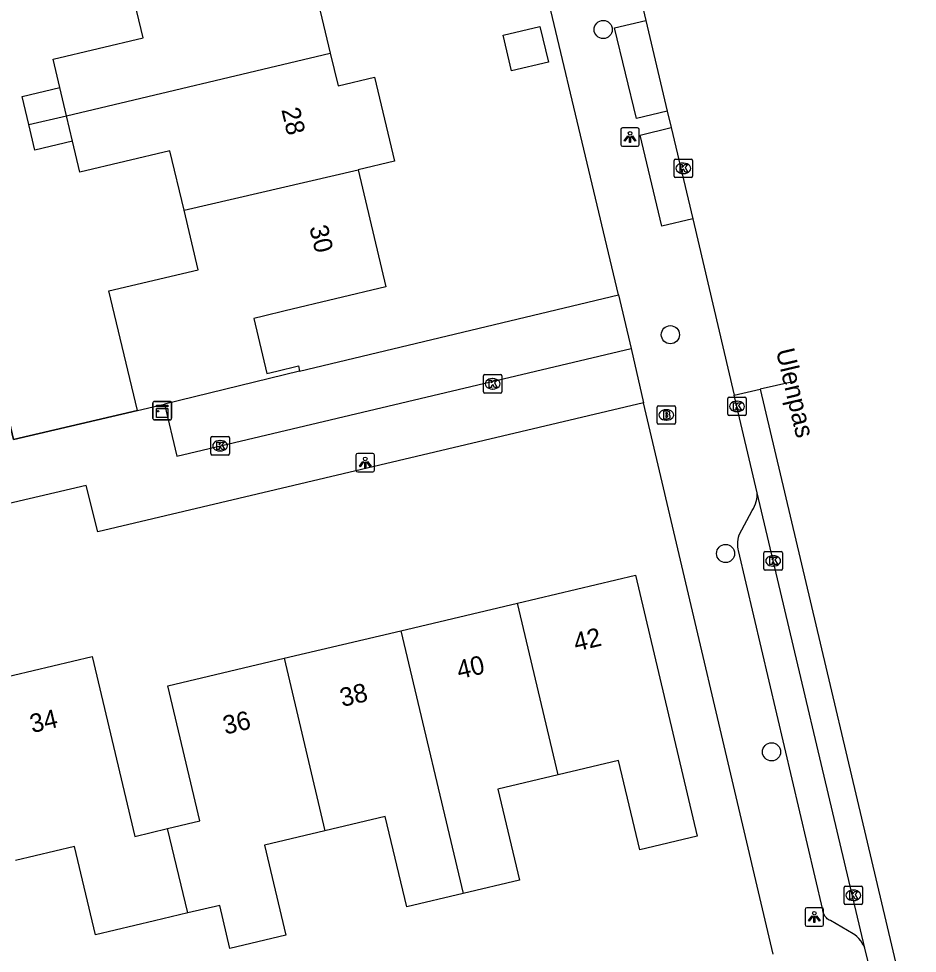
# Model space of a CAD drawing. Extents: x 157663 to 158496, y 379212 to 380934.
# Drawn here: x 158330.8 to 158379.3, y 380782.2 to 380832.6 of the extents above; entities that cross this region are included whole.
import ezdxf

# ---------------------------------------------------------------- set-up
doc = ezdxf.new("R2010")
doc.units = 0
for name, color, linetype in [('IMGEO_Boom', 7, 'Continuous'), ('IMGEO_Brandkraan', 7, 'Continuous'), ('IMGEO_Groenvoorziening', 7, 'Continuous'), ('IMGEO_Hek', 7, 'Continuous'), ('IMGEO_Kast', 7, 'Continuous'), ('IMGEO_Kolk', 7, 'Continuous'), ('IMGEO_Lichtpunt', 7, 'Continuous'), ('IMGEO_Openbare_ruimte_label', 7, 'Continuous'), ('IMGEO_Pand', 7, 'Continuous'), ('IMGEO_Pand_nummerreeks', 7, 'Continuous'), ('IMGEO_Rijbaan_lokaal_gesloten', 7, 'Continuous'), ('IMGEO_Rijbaan_lokaal_open', 7, 'Continuous'), ('IMGEO_Voetpad_open', 7, 'Continuous')]:
    doc.layers.add(name, color=color, linetype=linetype)

msp = doc.modelspace()

# ---------------------------------------------------------------- linework, layer by layer
at = {"layer": 'IMGEO_Boom'}
for centre in [(158362.389, 380831.984), (158366.013, 380815.521), (158368.991, 380803.717), (158371.472, 380793.018)]:
    msp.add_circle(centre, 0.489, dxfattribs=at)
at = {"layer": 'IMGEO_Brandkraan'}
for p, q in [((158365.293, 380810.765), (158365.293, 380811.617)), ((158365.368, 380811.691), (158366.22, 380811.691)), ((158365.781, 380811.471), (158365.806, 380811.471)), ((158366.294, 380811.617), (158366.294, 380810.765)), ((158365.804, 380810.911), (158365.779, 380810.911)), ((158366.22, 380810.691), (158365.368, 380810.691))]:
    msp.add_line(p, q, dxfattribs=at)
for points in [[(158365.293, 380810.765), (158365.293, 380811.617)], [(158365.368, 380811.691), (158366.22, 380811.691)], [(158366.294, 380811.617), (158366.294, 380810.765)], [(158365.641, 380811.391), (158365.641, 380810.991), (158365.854, 380810.991)], [(158365.872, 380811.391), (158365.641, 380811.391)], [(158365.82, 380811.31), (158365.766, 380811.31), (158365.766, 380811.234)], [(158365.766, 380811.234), (158365.819, 380811.234)], [(158365.828, 380811.158), (158365.766, 380811.158), (158365.766, 380811.077)], [(158365.766, 380811.077), (158365.828, 380811.077)], [(158366.22, 380810.691), (158365.368, 380810.691)]]:
    msp.add_lwpolyline(points, dxfattribs=at)
for centre, radius, start, end in [((158365.37, 380811.615), 0.0765, 91.552, 178.448), ((158365.37, 380811.615), 0.0765, 91.552, 178.448), ((158366.218, 380811.615), 0.0765, 1.552, 88.448), ((158366.218, 380811.615), 0.0765, 1.552, 88.448), ((158365.821, 380811.272), 0.0379, 267.8285, 90.9355), ((158365.829, 380811.117), 0.0404, 269.8759, 90.5077), ((158365.86, 380811.242), 0.251, 268.6676, 293.5347), ((158365.876, 380811.246), 0.145, 59.4692, 91.5367), ((158365.901, 380811.293), 0.0922, 285.5137, 58.1501), ((158365.906, 380811.101), 0.105, 301.3115, 78.989), ((158365.37, 380810.767), 0.0765, 181.552, 268.448), ((158365.37, 380810.767), 0.0765, 181.552, 268.448), ((158366.218, 380810.767), 0.0765, 271.552, 358.448), ((158366.218, 380810.767), 0.0765, 271.552, 358.448)]:
    msp.add_arc(centre, radius, start, end, dxfattribs=at)
for centre, major_axis, ratio, start_param, end_param in [((158365.78, 380811.191), (-0.387, 0.002), 0.722429, 4.712389, 7.853982), ((158365.805, 380811.191), (-0.39, 0.002), 0.717154, 1.570796, 4.712389)]:
    msp.add_ellipse(centre, major_axis=major_axis, ratio=ratio, start_param=start_param, end_param=end_param, dxfattribs=at)
at = {"layer": 'IMGEO_Groenvoorziening'}
msp.add_lwpolyline([(158346.006, 380813.552), (158363.215, 380817.667)], dxfattribs=at)
at = {"layer": 'IMGEO_Hek'}
msp.add_lwpolyline([(158337.257, 380811.425), (158330.575, 380809.862), (158322.972, 380841.959)], dxfattribs=at)
at = {"layer": 'IMGEO_Kast'}
for p, q in [((158338.169, 380811.926), (158339.01, 380811.926)), ((158339.01, 380811.926), (158338.169, 380811.926)), ((158338.094, 380811.001), (158338.094, 380811.842)), ((158338.094, 380811.842), (158338.094, 380811.001)), ((158339.094, 380811.851), (158339.094, 380811.01)), ((158339.094, 380811.01), (158339.094, 380811.851)), ((158339.019, 380810.926), (158338.178, 380810.926)), ((158338.178, 380810.926), (158339.019, 380810.926))]:
    msp.add_line(p, q, dxfattribs=at)
for points in [[(158338.289, 380811.716), (158338.889, 380811.716), (158338.889, 380811.631), (158338.289, 380811.631), (158338.289, 380811.716)], [(158338.289, 380811.541), (158338.889, 380811.541), (158338.889, 380811.052), (158338.289, 380811.052), (158338.289, 380811.541)]]:
    msp.add_lwpolyline(points, dxfattribs=at)
msp.add_circle((158338.373, 380811.39), 0.0377, dxfattribs=at)
for centre, start, end in [((158338.172, 380811.848), 92.4484, 184.2845), ((158338.172, 380811.848), 92.4484, 184.2845), ((158339.016, 380811.848), 2.4484, 94.2845), ((158339.016, 380811.848), 2.4484, 94.2845), ((158338.172, 380811.004), 182.4484, 274.2845), ((158338.172, 380811.004), 182.4484, 274.2845), ((158339.016, 380811.004), 272.4484, 4.2845), ((158339.016, 380811.004), 272.4484, 4.2845)]:
    msp.add_arc(centre, 0.0779, start, end, dxfattribs=at)
at = {"layer": 'IMGEO_Kolk'}
for p, q in [((158366.214, 380824.069), (158366.214, 380824.921)), ((158366.289, 380824.995), (158367.141, 380824.995)), ((158366.702, 380824.775), (158366.727, 380824.775)), ((158367.215, 380824.921), (158367.215, 380824.069)), ((158366.725, 380824.215), (158366.7, 380824.215)), ((158367.141, 380823.995), (158366.289, 380823.995)), ((158355.922, 380812.445), (158355.922, 380813.297)), ((158355.997, 380813.371), (158356.849, 380813.371)), ((158356.41, 380813.151), (158356.435, 380813.151)), ((158356.923, 380813.297), (158356.923, 380812.445)), ((158356.433, 380812.591), (158356.408, 380812.591)), ((158356.849, 380812.371), (158355.997, 380812.371)), ((158369.105, 380811.228), (158369.105, 380812.08)), ((158369.18, 380812.154), (158370.032, 380812.154)), ((158369.593, 380811.934), (158369.618, 380811.934)), ((158370.106, 380812.08), (158370.106, 380811.228)), ((158370.032, 380811.154), (158369.18, 380811.154)), ((158369.616, 380811.374), (158369.591, 380811.374)), ((158341.218, 380809.104), (158341.218, 380809.956)), ((158341.293, 380810.03), (158342.145, 380810.03)), ((158342.219, 380809.956), (158342.219, 380809.104)), ((158341.706, 380809.81), (158341.731, 380809.81)), ((158342.145, 380809.03), (158341.293, 380809.03)), ((158341.729, 380809.25), (158341.704, 380809.25)), ((158371.059, 380802.893), (158371.059, 380803.745)), ((158371.134, 380803.819), (158371.986, 380803.819)), ((158371.547, 380803.599), (158371.572, 380803.599)), ((158372.06, 380803.745), (158372.06, 380802.893)), ((158371.57, 380803.039), (158371.545, 380803.039)), ((158371.986, 380802.819), (158371.134, 380802.819)), ((158375.384, 380784.852), (158375.384, 380785.704)), ((158375.459, 380785.778), (158376.311, 380785.778)), ((158376.385, 380785.704), (158376.385, 380784.852)), ((158375.872, 380785.558), (158375.897, 380785.558)), ((158376.311, 380784.778), (158375.459, 380784.778)), ((158375.895, 380784.998), (158375.87, 380784.998))]:
    msp.add_line(p, q, dxfattribs=at)
for points in [[(158366.214, 380824.069), (158366.214, 380824.921)], [(158366.289, 380824.995), (158367.141, 380824.995)], [(158366.535, 380824.695), (158366.658, 380824.695), (158366.658, 380824.544), (158366.788, 380824.695), (158366.952, 380824.695), (158366.806, 380824.544), (158366.959, 380824.295), (158366.807, 380824.295), (158366.722, 380824.459), (158366.658, 380824.392), (158366.658, 380824.295), (158366.535, 380824.295), (158366.535, 380824.695)], [(158367.215, 380824.921), (158367.215, 380824.069)], [(158367.141, 380823.995), (158366.289, 380823.995)], [(158355.922, 380812.445), (158355.922, 380813.297)], [(158355.997, 380813.371), (158356.849, 380813.371)], [(158356.243, 380813.071), (158356.366, 380813.071), (158356.366, 380812.92), (158356.496, 380813.071), (158356.66, 380813.071), (158356.514, 380812.92), (158356.667, 380812.671), (158356.515, 380812.671), (158356.43, 380812.835), (158356.366, 380812.768), (158356.366, 380812.671), (158356.243, 380812.671), (158356.243, 380813.071)], [(158356.923, 380813.297), (158356.923, 380812.445)], [(158356.849, 380812.371), (158355.997, 380812.371)], [(158369.105, 380811.228), (158369.105, 380812.08)], [(158369.18, 380812.154), (158370.032, 380812.154)], [(158370.106, 380812.08), (158370.106, 380811.228)], [(158369.426, 380811.854), (158369.549, 380811.854), (158369.549, 380811.703), (158369.679, 380811.854), (158369.843, 380811.854), (158369.697, 380811.703), (158369.85, 380811.454), (158369.698, 380811.454), (158369.613, 380811.618), (158369.549, 380811.551), (158369.549, 380811.454), (158369.426, 380811.454), (158369.426, 380811.854)], [(158370.032, 380811.154), (158369.18, 380811.154)], [(158341.218, 380809.104), (158341.218, 380809.956)], [(158341.293, 380810.03), (158342.145, 380810.03)], [(158342.219, 380809.956), (158342.219, 380809.104)], [(158341.539, 380809.73), (158341.662, 380809.73), (158341.662, 380809.579), (158341.792, 380809.73), (158341.956, 380809.73), (158341.81, 380809.579), (158341.963, 380809.33), (158341.811, 380809.33), (158341.726, 380809.494), (158341.662, 380809.427), (158341.662, 380809.33), (158341.539, 380809.33), (158341.539, 380809.73)], [(158342.145, 380809.03), (158341.293, 380809.03)], [(158371.059, 380802.893), (158371.059, 380803.745)], [(158371.134, 380803.819), (158371.986, 380803.819)], [(158371.38, 380803.519), (158371.503, 380803.519), (158371.503, 380803.368), (158371.633, 380803.519), (158371.797, 380803.519), (158371.651, 380803.368), (158371.804, 380803.119), (158371.652, 380803.119), (158371.567, 380803.283), (158371.503, 380803.216), (158371.503, 380803.119), (158371.38, 380803.119), (158371.38, 380803.519)], [(158372.06, 380803.745), (158372.06, 380802.893)], [(158371.986, 380802.819), (158371.134, 380802.819)], [(158375.384, 380784.852), (158375.384, 380785.704)], [(158375.459, 380785.778), (158376.311, 380785.778)], [(158376.385, 380785.704), (158376.385, 380784.852)], [(158375.705, 380785.478), (158375.828, 380785.478), (158375.828, 380785.327), (158375.958, 380785.478), (158376.122, 380785.478), (158375.976, 380785.327), (158376.129, 380785.078), (158375.977, 380785.078), (158375.892, 380785.242), (158375.828, 380785.175), (158375.828, 380785.078), (158375.705, 380785.078), (158375.705, 380785.478)], [(158376.311, 380784.778), (158375.459, 380784.778)]]:
    msp.add_lwpolyline(points, dxfattribs=at)
for centre, start, end in [((158366.291, 380824.919), 91.552, 178.448), ((158366.291, 380824.919), 91.552, 178.448), ((158367.139, 380824.919), 1.552, 88.448), ((158367.139, 380824.919), 1.552, 88.448), ((158366.291, 380824.071), 181.552, 268.448), ((158366.291, 380824.071), 181.552, 268.448), ((158367.139, 380824.071), 271.552, 358.448), ((158367.139, 380824.071), 271.552, 358.448), ((158355.999, 380813.295), 91.552, 178.448), ((158355.999, 380813.295), 91.552, 178.448), ((158356.847, 380813.295), 1.552, 88.448), ((158356.847, 380813.295), 1.552, 88.448), ((158355.999, 380812.447), 181.552, 268.448), ((158355.999, 380812.447), 181.552, 268.448), ((158356.847, 380812.447), 271.552, 358.448), ((158356.847, 380812.447), 271.552, 358.448), ((158369.182, 380812.078), 91.552, 178.448), ((158369.182, 380812.078), 91.552, 178.448), ((158370.03, 380812.078), 1.552, 88.448), ((158370.03, 380812.078), 1.552, 88.448), ((158369.182, 380811.23), 181.552, 268.448), ((158369.182, 380811.23), 181.552, 268.448), ((158370.03, 380811.23), 271.552, 358.448), ((158370.03, 380811.23), 271.552, 358.448), ((158341.295, 380809.954), 91.552, 178.448), ((158341.295, 380809.954), 91.552, 178.448), ((158342.143, 380809.954), 1.552, 88.448), ((158342.143, 380809.954), 1.552, 88.448), ((158341.295, 380809.106), 181.552, 268.448), ((158341.295, 380809.106), 181.552, 268.448), ((158342.143, 380809.106), 271.552, 358.448), ((158342.143, 380809.106), 271.552, 358.448), ((158371.136, 380803.743), 91.552, 178.448), ((158371.136, 380803.743), 91.552, 178.448), ((158371.984, 380803.743), 1.552, 88.448), ((158371.984, 380803.743), 1.552, 88.448), ((158371.136, 380802.895), 181.552, 268.448), ((158371.136, 380802.895), 181.552, 268.448), ((158371.984, 380802.895), 271.552, 358.448), ((158371.984, 380802.895), 271.552, 358.448), ((158375.461, 380785.702), 91.552, 178.448), ((158375.461, 380785.702), 91.552, 178.448), ((158376.309, 380785.702), 1.552, 88.448), ((158376.309, 380785.702), 1.552, 88.448), ((158375.461, 380784.854), 181.552, 268.448), ((158375.461, 380784.854), 181.552, 268.448), ((158376.309, 380784.854), 271.552, 358.448), ((158376.309, 380784.854), 271.552, 358.448)]:
    msp.add_arc(centre, 0.0765, start, end, dxfattribs=at)
for centre, major_axis, ratio, start_param, end_param in [((158366.701, 380824.495), (-0.387, 0.002), 0.722429, 4.712389, 7.853982), ((158366.726, 380824.495), (-0.39, 0.002), 0.717154, 1.570796, 4.712389), ((158356.409, 380812.871), (-0.387, 0.002), 0.722429, 4.712389, 7.853982), ((158356.434, 380812.871), (-0.39, 0.002), 0.717154, 1.570796, 4.712389), ((158369.592, 380811.654), (-0.387, 0.002), 0.722429, 4.712389, 7.853982), ((158369.617, 380811.654), (-0.39, 0.002), 0.717154, 1.570796, 4.712389), ((158341.705, 380809.53), (-0.387, 0.002), 0.722429, 4.712389, 7.853982), ((158341.73, 380809.53), (-0.39, 0.002), 0.717154, 1.570796, 4.712389), ((158371.546, 380803.319), (-0.387, 0.002), 0.722429, 4.712389, 7.853982), ((158371.571, 380803.319), (-0.39, 0.002), 0.717154, 1.570796, 4.712389), ((158375.871, 380785.278), (-0.387, 0.002), 0.722429, 4.712389, 7.853982), ((158375.896, 380785.278), (-0.39, 0.002), 0.717154, 1.570796, 4.712389)]:
    msp.add_ellipse(centre, major_axis=major_axis, ratio=ratio, start_param=start_param, end_param=end_param, dxfattribs=at)
at = {"layer": 'IMGEO_Lichtpunt'}
for p, q in [((158363.338, 380826.586), (158363.338, 380825.779)), ((158363.338, 380826.586), (158363.338, 380825.779)), ((158364.24, 380826.681), (158363.432, 380826.681)), ((158364.24, 380826.681), (158363.432, 380826.681)), ((158364.334, 380825.779), (158364.334, 380826.586)), ((158364.334, 380825.779), (158364.334, 380826.586)), ((158363.432, 380825.685), (158364.24, 380825.685)), ((158363.432, 380825.685), (158364.24, 380825.685)), ((158349.049, 380809.02), (158349.049, 380808.213)), ((158349.049, 380809.02), (158349.049, 380808.213)), ((158349.951, 380809.115), (158349.143, 380809.115)), ((158349.951, 380809.115), (158349.143, 380809.115)), ((158350.045, 380808.213), (158350.045, 380809.02)), ((158350.045, 380808.213), (158350.045, 380809.02)), ((158349.143, 380808.119), (158349.951, 380808.119)), ((158349.143, 380808.119), (158349.951, 380808.119)), ((158373.282, 380784.514), (158373.282, 380783.707)), ((158373.282, 380784.514), (158373.282, 380783.707)), ((158374.184, 380784.609), (158373.376, 380784.609)), ((158374.184, 380784.609), (158373.376, 380784.609)), ((158374.278, 380783.707), (158374.278, 380784.514)), ((158374.278, 380783.707), (158374.278, 380784.514)), ((158373.376, 380783.613), (158374.184, 380783.613)), ((158373.376, 380783.613), (158374.184, 380783.613))]:
    msp.add_line(p, q, dxfattribs=at)
for points in [[(158363.712, 380826.25), (158363.751, 380826.222), (158363.563, 380825.96), (158363.525, 380825.987), (158363.712, 380826.25)], [(158363.814, 380826.202), (158363.861, 380826.202), (158363.861, 380825.88), (158363.814, 380825.88), (158363.814, 380826.202)], [(158363.924, 380826.222), (158363.962, 380826.249), (158364.149, 380825.987), (158364.11, 380825.959), (158363.924, 380826.222)], [(158349.423, 380808.684), (158349.462, 380808.656), (158349.274, 380808.394), (158349.236, 380808.421), (158349.423, 380808.684)], [(158349.525, 380808.636), (158349.572, 380808.636), (158349.572, 380808.314), (158349.525, 380808.314), (158349.525, 380808.636)], [(158349.635, 380808.656), (158349.673, 380808.683), (158349.86, 380808.421), (158349.821, 380808.393), (158349.635, 380808.656)], [(158373.656, 380784.178), (158373.695, 380784.15), (158373.507, 380783.888), (158373.469, 380783.915), (158373.656, 380784.178)], [(158373.868, 380784.15), (158373.906, 380784.177), (158374.093, 380783.915), (158374.054, 380783.887), (158373.868, 380784.15)], [(158373.758, 380784.13), (158373.805, 380784.13), (158373.805, 380783.808), (158373.758, 380783.808), (158373.758, 380784.13)]]:
    msp.add_lwpolyline(points, dxfattribs=at)
for centre in [(158363.837, 380826.384), (158349.548, 380808.818), (158373.781, 380784.312)]:
    msp.add_circle(centre, 0.0994, dxfattribs=at)
for centre, start, end in [((158363.432, 380826.586), 90, 180), ((158363.432, 380826.586), 90, 180), ((158364.24, 380826.586), 0, 90), ((158364.24, 380826.586), 0, 90), ((158363.432, 380825.779), 180, 270), ((158363.432, 380825.779), 180, 270), ((158364.24, 380825.779), 270, 0), ((158364.24, 380825.779), 270, 360), ((158349.143, 380809.02), 90, 180), ((158349.143, 380809.02), 90, 180), ((158349.951, 380809.02), 0, 90), ((158349.951, 380809.02), 0, 90), ((158349.143, 380808.213), 180, 270), ((158349.143, 380808.213), 180, 270), ((158349.951, 380808.213), 270, 0), ((158349.951, 380808.213), 270, 360), ((158373.376, 380784.514), 90, 180), ((158373.376, 380784.514), 90, 180), ((158374.184, 380784.514), 0, 90), ((158374.184, 380784.514), 0, 90), ((158373.376, 380783.707), 180, 270), ((158373.376, 380783.707), 180, 270), ((158374.184, 380783.707), 270, 0), ((158374.184, 380783.707), 270, 360)]:
    msp.add_arc(centre, 0.0946, start, end, dxfattribs=at)
at = {"layer": 'IMGEO_Pand'}
for points in [[(158343.976, 380836.629), (158344.492, 380836.752), (158346.135, 380837.142), (158347.662, 380830.717)], [(158333.071, 380828.856), (158332.71, 380830.377), (158337.566, 380831.531), (158336.781, 380834.836)], [(158358.978, 380832.144), (158359.435, 380830.221), (158357.446, 380829.748), (158356.989, 380831.671), (158358.978, 380832.144)], [(158333.432, 380827.336), (158347.662, 380830.717)], [(158347.662, 380830.717), (158348.081, 380828.951), (158350.047, 380829.418), (158351.124, 380824.885), (158349.158, 380824.417)], [(158331.389, 380826.851), (158331.028, 380828.372), (158333.071, 380828.856)], [(158333.432, 380827.336), (158333.071, 380828.856)], [(158331.389, 380826.851), (158333.432, 380827.336)], [(158333.757, 380825.967), (158333.432, 380827.336)], [(158333.757, 380825.967), (158331.714, 380825.482), (158331.389, 380826.851)], [(158339.773, 380822.239), (158339.011, 380825.447), (158334.155, 380824.294), (158333.757, 380825.967)], [(158339.773, 380822.239), (158349.158, 380824.417)], [(158349.158, 380824.417), (158350.661, 380818.095), (158345.233, 380816.805), (158344.065, 380816.528), (158343.54, 380816.403), (158344.245, 380813.436), (158344.77, 380813.561), (158345.938, 380813.838), (158346.006, 380813.552)], [(158337.257, 380811.425), (158335.708, 380817.882), (158340.536, 380819.029), (158339.773, 380822.239)], [(158346.006, 380813.552), (158338.72, 380811.781)], [(158337.257, 380811.425), (158338.72, 380811.781)], [(158357.767, 380801.046), (158364.124, 380802.552), (158367.46, 380788.461), (158364.364, 380787.728), (158363.221, 380792.554), (158359.96, 380791.782)], [(158351.466, 380799.554), (158357.767, 380801.046)], [(158359.96, 380791.782), (158357.767, 380801.046)], [(158345.168, 380798.063), (158351.466, 380799.554)], [(158351.466, 380799.554), (158354.825, 380785.369)], [(158328.42, 380796.648), (158334.809, 380798.161), (158337.107, 380788.456), (158338.879, 380788.876)], [(158338.879, 380788.876), (158340.617, 380789.288), (158338.891, 380796.576), (158345.168, 380798.063)], [(158345.168, 380798.063), (158347.37, 380788.764)], [(158359.96, 380791.782), (158356.699, 380791.01), (158357.865, 380786.089), (158354.825, 380785.369)], [(158354.825, 380785.369), (158351.786, 380784.65), (158350.629, 380789.535), (158347.37, 380788.764)], [(158339.984, 380784.33), (158338.879, 380788.876)], [(158347.37, 380788.764), (158344.11, 380787.992), (158345.264, 380783.121), (158342.246, 380782.407), (158341.695, 380784.735), (158339.984, 380784.33)], [(158339.984, 380784.33), (158338.185, 380783.904), (158334.994, 380783.148), (158333.866, 380787.913), (158330.668, 380787.156)]]:
    msp.add_lwpolyline(points, dxfattribs=at)
at = {"layer": 'IMGEO_Rijbaan_lokaal_gesloten'}
for points in [[(158370.865, 380812.579), (158379.338, 380776.722)], [(158370.69, 380806.999), (158369.462, 380812.262)], [(158376.507, 380782.435), (158370.69, 380806.999)], [(158379.023, 380771.812), (158378.958, 380772.087), (158377.548, 380778.041), (158376.683, 380781.692), (158376.507, 380782.435)]]:
    msp.add_lwpolyline(points, dxfattribs=at)
at = {"layer": 'IMGEO_Rijbaan_lokaal_open'}
for points in [[(158363.81, 380836.205), (158364.691, 380832.473)], [(158364.691, 380832.473), (158365.847, 380827.574)], [(158365.847, 380827.574), (158366.055, 380826.693)], [(158366.055, 380826.693), (158367.219, 380821.763)], [(158367.219, 380821.763), (158369.462, 380812.262)], [(158372.618, 380812.974), (158372.618, 380812.974), (158370.865, 380812.579)], [(158369.462, 380812.262), (158370.865, 380812.579)]]:
    msp.add_lwpolyline(points, dxfattribs=at)
at = {"layer": 'IMGEO_Voetpad_open'}
for points in [[(158363.215, 380817.667), (158352.177, 380864.073)], [(158322.972, 380841.959), (158330.575, 380809.862), (158337.257, 380811.425)], [(158365.847, 380827.574), (158364.183, 380827.181), (158363.007, 380832.077), (158364.691, 380832.473)], [(158367.219, 380821.763), (158365.559, 380821.376), (158364.381, 380826.278), (158366.055, 380826.693)], [(158363.215, 380817.667), (158363.902, 380814.78)], [(158338.72, 380811.781), (158339.383, 380808.977), (158363.902, 380814.78)], [(158363.902, 380814.78), (158364.564, 380811.841)], [(158364.564, 380811.841), (158335.11, 380804.894), (158334.498, 380807.379), (158318.481, 380803.643)], [(158371.565, 380782.109), (158364.564, 380811.841)], [(158376.507, 380782.435), (158376.444, 380782.573), (158376.369, 380782.704), (158376.282, 380782.828), (158376.185, 380782.944), (158376.077, 380783.05), (158375.961, 380783.147), (158375.882, 380783.203), (158374.645, 380783.913), (158374.585, 380783.943), (158374.532, 380783.976), (158374.482, 380784.014), (158374.436, 380784.055), (158374.394, 380784.101), (158374.356, 380784.151), (158374.322, 380784.204), (158374.293, 380784.259), (158374.27, 380784.317), (158374.251, 380784.377), (158374.238, 380784.438), (158374.231, 380784.5), (158369.695, 380803.876), (158369.676, 380803.956), (158369.656, 380804.084), (158369.647, 380804.214), (158369.65, 380804.344), (158369.665, 380804.474), (158369.691, 380804.601), (158369.728, 380804.726), (158370.426, 380806.04), (158370.497, 380806.152), (158370.558, 380806.269), (158370.608, 380806.392), (158370.647, 380806.519), (158370.674, 380806.648), (158370.69, 380806.78), (158370.694, 380806.912), (158370.69, 380806.999)]]:
    msp.add_lwpolyline(points, dxfattribs=at)

# ---------------------------------------------------------------- texts
at = {"layer": 'IMGEO_Openbare_ruimte_label'}
msp.add_text('Ulenpas', height=1, rotation=283.2996, dxfattribs=at).set_placement((158371.703, 380814.662))
at = {"layer": 'IMGEO_Pand_nummerreeks'}
for s, rotation, p in [('28', 283.3669, (158345.017, 380827.661)), ('30', 283.3669, (158346.525, 380821.312)), ('42', 13.324, (158360.918, 380798.422)), ('40', 13.324, (158354.616, 380796.929)), ('38', 13.324, (158348.308, 380795.435)), ('34', 13.3233, (158331.579, 380794.026)), ('36', 13.324, (158341.996, 380793.941))]:
    msp.add_text(s, height=1, rotation=rotation, dxfattribs=at).set_placement(p)

doc.saveas('drawing.dxf')
